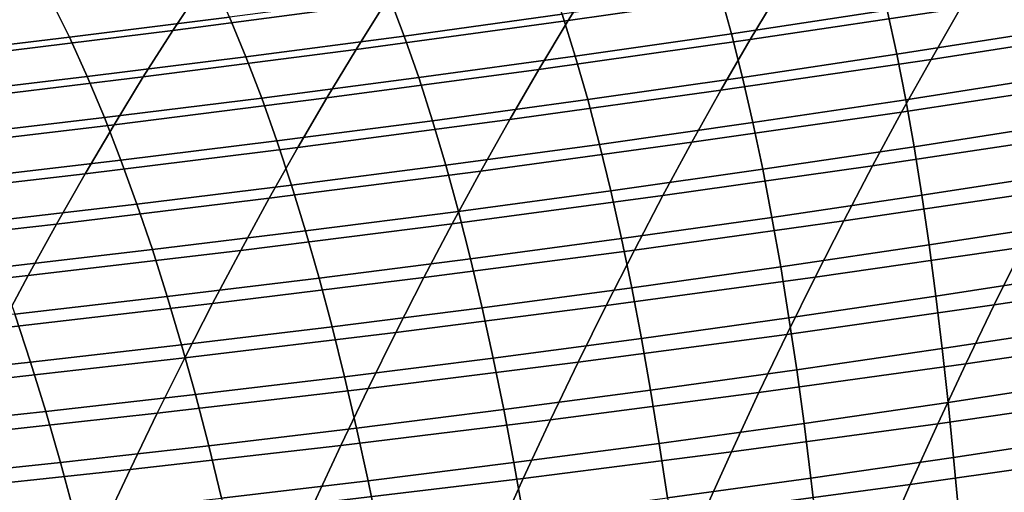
# Model space of a CAD drawing. Header units: metres. Extents: x -248 to 28, y -28 to 28.
# Tile 343 of 507: x -39.99 to -36.41, y 14.66 to 16.38. Entities that reach past the tile are written whole.
import ezdxf

# ---------------------------------------------------------------- set-up
doc = ezdxf.new("R2010")
doc.units = ezdxf.units.M
doc.layers.add('solid_10_061_053_XXX', color=7, linetype='CONTINUOUS')

msp = doc.modelspace()

# ---------------------------------------------------------------- linework, layer by layer
at = {"layer": 'solid_10_061_053_XXX'}
for points in [[(-37.119308, 16.659765, 77.997528), (-37.227276, 16.485249, 77.524879), (-37.996368, 16.374622, 78.119858), (-37.888882, 16.547287, 78.579887)], [(-38.553143, 16.605865, 79.609283), (-38.661057, 16.440228, 79.153183), (-39.435638, 16.338535, 79.717346), (-39.327778, 16.502325, 80.161415)], [(-36.461174, 16.601387, 76.920479), (-36.569283, 16.419868, 76.443871), (-37.334614, 16.305628, 77.061012), (-37.227276, 16.485249, 77.524879)], [(-36.836582, 16.412062, 99.615829), (-36.873951, 16.566454, 99.268188), (-37.445591, 16.480211, 99.324295), (-37.403057, 16.326902, 99.665649)], [(-39.229156, 16.387228, 99.195602), (-39.291531, 16.525808, 98.855576), (-39.878601, 16.451635, 98.946701), (-39.81142, 16.314075, 99.280884)], [(-37.888882, 16.547287, 78.579887), (-37.996368, 16.374622, 78.119858), (-38.768238, 16.269457, 78.70533), (-38.661057, 16.440228, 79.153183)], [(-38.018684, 16.397541, 99.386154), (-38.068722, 16.544062, 99.042313), (-38.648251, 16.463882, 99.116112), (-38.593231, 16.318417, 99.453865)], [(-35.807365, 16.539722, 75.81694), (-35.915905, 16.351284, 75.336494), (-36.676754, 16.233372, 75.976265), (-36.569283, 16.419868, 76.443871)], [(-39.327778, 16.502325, 80.161415), (-39.435638, 16.338535, 79.717346), (-40.212444, 16.242155, 80.272308), (-40.104496, 16.404064, 80.704796)], [(-37.227276, 16.485249, 77.524879), (-37.334614, 16.305628, 77.061012), (-38.103134, 16.196941, 77.668297), (-37.996368, 16.374622, 78.119858)], [(-37.403057, 16.326902, 99.665649), (-37.445591, 16.480211, 99.324295), (-38.018684, 16.397541, 99.386154), (-37.971066, 16.24531, 99.721474)], [(-36.241936, 16.339706, 99.916832), (-36.271648, 16.50082, 99.571899), (-36.836582, 16.412062, 99.615829), (-36.801601, 16.252054, 99.954544)], [(-39.81142, 16.314075, 99.280884), (-39.878601, 16.451635, 98.946701), (-40.466888, 16.380953, 99.043442), (-40.394958, 16.244402, 99.372047)], [(-38.593231, 16.318417, 99.453865), (-38.648251, 16.463882, 99.116112), (-39.229156, 16.387228, 99.195602), (-39.169224, 16.242809, 99.527527)], [(-38.661057, 16.440228, 79.153183), (-38.768238, 16.269457, 78.70533), (-39.542679, 16.169695, 79.281227), (-39.435638, 16.338535, 79.717346)], [(-36.569283, 16.419868, 76.443871), (-36.676754, 16.233372, 75.976265), (-37.441231, 16.121113, 76.60582), (-37.334614, 16.305628, 77.061012)], [(-36.801601, 16.252054, 99.954544), (-36.836582, 16.412062, 99.615829), (-37.403057, 16.326902, 99.665649), (-37.362881, 16.167994, 99.998383)], [(-39.169224, 16.242809, 99.527527), (-39.229156, 16.387228, 99.195602), (-39.81142, 16.314075, 99.280884), (-39.746635, 16.170691, 99.607239)], [(-37.996368, 16.374622, 78.119858), (-38.103134, 16.196941, 77.668297), (-38.874619, 16.09375, 78.265633), (-38.768238, 16.269457, 78.70533)], [(-37.971066, 16.24531, 99.721474), (-38.018684, 16.397541, 99.386154), (-38.593231, 16.318417, 99.453865), (-38.540592, 16.167255, 99.783386)], [(-39.435638, 16.338535, 79.717346), (-39.542679, 16.169695, 79.281227), (-40.319504, 16.075275, 79.847481), (-40.212444, 16.242155, 80.272308)], [(-36.214527, 16.173098, 100.252739), (-36.241936, 16.339706, 99.916832), (-36.801601, 16.252054, 99.954544), (-36.768894, 16.086565, 100.284538)], [(-35.915905, 16.351284, 75.336494), (-36.023796, 16.157991, 74.865288), (-36.783493, 16.042105, 75.517563), (-36.676754, 16.233372, 75.976265)], [(-39.746635, 16.170691, 99.607239), (-39.81142, 16.314075, 99.280884), (-40.394958, 16.244402, 99.372047), (-40.325382, 16.102039, 99.693115)], [(-38.540592, 16.167255, 99.783386), (-38.593231, 16.318417, 99.453865), (-39.169224, 16.242809, 99.527527), (-39.111629, 16.092709, 99.851509)], [(-37.334614, 16.305628, 77.061012), (-37.441231, 16.121113, 76.60582), (-38.209103, 16.014444, 77.225098), (-38.103134, 16.196941, 77.668297)], [(-37.362881, 16.167994, 99.998383), (-37.403057, 16.326902, 99.665649), (-37.971066, 16.24531, 99.721474), (-37.925762, 16.087496, 100.048447)], [(-38.768238, 16.269457, 78.70533), (-38.874619, 16.09375, 78.265633), (-39.648842, 15.995994, 78.852959), (-39.542679, 16.169695, 79.281227)], [(-39.111629, 16.092709, 99.851509), (-39.169224, 16.242809, 99.527527), (-39.746635, 16.170691, 99.607239), (-39.684158, 16.021637, 99.925934)], [(-37.925762, 16.087496, 100.048447), (-37.971066, 16.24531, 99.721474), (-38.540592, 16.167255, 99.783386), (-38.490238, 16.010523, 100.104851)], [(-36.676754, 16.233372, 75.976265), (-36.783493, 16.042105, 75.517563), (-37.547043, 15.931906, 76.159218), (-37.441231, 16.121113, 76.60582)], [(-36.768894, 16.086565, 100.284538), (-36.801601, 16.252054, 99.954544), (-37.362881, 16.167994, 99.998383), (-37.324951, 16.003618, 100.32267)], [(-38.103134, 16.196941, 77.668297), (-38.209103, 16.014444, 77.225098), (-38.980125, 15.913301, 77.833992), (-38.874619, 16.09375, 78.265633)], [(-39.542679, 16.169695, 79.281227), (-39.648842, 15.995994, 78.852959), (-40.42561, 15.903606, 79.430199), (-40.319504, 16.075275, 79.847481)], [(-39.684158, 16.021637, 99.925934), (-39.746635, 16.170691, 99.607239), (-40.325382, 16.102039, 99.693115), (-40.258072, 15.954016, 100.00679)], [(-38.490238, 16.010523, 100.104851), (-38.540592, 16.167255, 99.783386), (-39.111629, 16.092709, 99.851509), (-39.056293, 15.937043, 100.167702)], [(-37.324951, 16.003618, 100.32267), (-37.362881, 16.167994, 99.998383), (-37.925762, 16.087496, 100.048447), (-37.882683, 15.92422, 100.367256)], [(-36.023796, 16.157991, 74.865288), (-36.130932, 15.960065, 74.403221), (-36.889404, 15.846281, 75.06768), (-36.783493, 16.042105, 75.517563)], [(-36.189304, 16.001131, 100.579834), (-36.214527, 16.173098, 100.252739), (-36.768894, 16.086565, 100.284538), (-36.73835, 15.91573, 100.60598)], [(-37.441231, 16.121113, 76.60582), (-37.547043, 15.931906, 76.159218), (-38.314194, 15.827328, 76.790161), (-38.209103, 16.014444, 77.225098)], [(-38.874619, 16.09375, 78.265633), (-38.980125, 15.913301, 77.833992), (-39.75407, 15.817619, 78.432449), (-39.648842, 15.995994, 78.852959)], [(-39.056293, 15.937043, 100.167702), (-39.111629, 16.092709, 99.851509), (-39.684158, 16.021637, 99.925934), (-39.623905, 15.867023, 100.237114)], [(-37.882683, 15.92422, 100.367256), (-37.925762, 16.087496, 100.048447), (-38.490238, 16.010523, 100.104851), (-38.442081, 15.848335, 100.418419)], [(-36.73835, 15.91573, 100.60598), (-36.768894, 16.086565, 100.284538), (-37.324951, 16.003618, 100.32267), (-37.289165, 15.833901, 100.638687)], [(-39.623905, 15.867023, 100.237114), (-39.684158, 16.021637, 99.925934), (-40.258072, 15.954016, 100.00679), (-40.192963, 15.800432, 100.313217)], [(-38.209103, 16.014444, 77.225098), (-38.314194, 15.827328, 76.790161), (-39.084698, 15.7283, 77.410316), (-38.980125, 15.913301, 77.833992)], [(-36.783493, 16.042105, 75.517563), (-36.889404, 15.846281, 75.06768), (-37.651958, 15.738214, 75.721107), (-37.547043, 15.931906, 76.159218)], [(-39.648842, 15.995994, 78.852959), (-39.75407, 15.817619, 78.432449), (-40.53072, 15.727327, 79.020386), (-40.42561, 15.903606, 79.430199)], [(-38.442081, 15.848335, 100.418419), (-38.490238, 16.010523, 100.104851), (-39.056293, 15.937043, 100.167702), (-39.003132, 15.775926, 100.476273)], [(-37.289165, 15.833901, 100.638687), (-37.324951, 16.003618, 100.32267), (-37.882683, 15.92422, 100.367256), (-37.841732, 15.755608, 100.678078)], [(-36.166153, 15.82395, 100.8983), (-36.189304, 16.001131, 100.579834), (-36.73835, 15.91573, 100.60598), (-36.709862, 15.739681, 100.919083)], [(-36.130932, 15.960065, 74.403221), (-36.237202, 15.757718, 73.950218), (-36.994392, 15.646111, 74.626518), (-36.889404, 15.846281, 75.06768)], [(-38.980125, 15.913301, 77.833992), (-39.084698, 15.7283, 77.410316), (-39.858299, 15.634754, 78.019592), (-39.75407, 15.817619, 78.432449)], [(-39.003132, 15.775926, 100.476273), (-39.056293, 15.937043, 100.167702), (-39.623905, 15.867023, 100.237114), (-39.565804, 15.706955, 100.540932)], [(-37.841732, 15.755608, 100.678078), (-37.882683, 15.92422, 100.367256), (-38.442081, 15.848335, 100.418419), (-38.396034, 15.680809, 100.724258)], [(-37.547043, 15.931906, 76.159218), (-37.651958, 15.738214, 75.721107), (-38.418335, 15.635792, 76.363411), (-38.314194, 15.827328, 76.790161)], [(-36.709862, 15.739681, 100.919083), (-36.73835, 15.91573, 100.60598), (-37.289165, 15.833901, 100.638687), (-37.255421, 15.658973, 100.946632)], [(-39.565804, 15.706955, 100.540932), (-39.623905, 15.867023, 100.237114), (-40.192963, 15.800432, 100.313217), (-40.129978, 15.641393, 100.612534)], [(-38.396034, 15.680809, 100.724258), (-38.442081, 15.848335, 100.418419), (-39.003132, 15.775926, 100.476273), (-38.952061, 15.609467, 100.777374)], [(-36.889404, 15.846281, 75.06768), (-36.994392, 15.646111, 74.626518), (-37.755898, 15.540242, 75.291389), (-37.651958, 15.738214, 75.721107)], [(-39.75407, 15.817619, 78.432449), (-39.858299, 15.634754, 78.019592), (-40.634781, 15.546616, 78.61792), (-40.53072, 15.727327, 79.020386)], [(-38.314194, 15.827328, 76.790161), (-38.418335, 15.635792, 76.363411), (-39.188259, 15.53894, 76.994499), (-39.084698, 15.7283, 77.410316)], [(-37.255421, 15.658973, 100.946632), (-37.289165, 15.833901, 100.638687), (-37.841732, 15.755608, 100.678078), (-37.802811, 15.581781, 100.981079)], [(-36.144947, 15.641689, 101.208344), (-36.166153, 15.82395, 100.8983), (-36.709862, 15.739681, 100.919083), (-36.683319, 15.558554, 101.22403)], [(-38.952061, 15.609467, 100.777374), (-39.003132, 15.775926, 100.476273), (-39.565804, 15.706955, 100.540932), (-39.509773, 15.541541, 100.837532)], [(-39.084698, 15.7283, 77.410316), (-39.188259, 15.53894, 76.994499), (-39.961475, 15.447587, 77.614288), (-39.858299, 15.634754, 78.019592)], [(-37.651958, 15.738214, 75.721107), (-37.755898, 15.540242, 75.291389), (-38.521446, 15.440036, 75.944725), (-38.418335, 15.635792, 76.363411)], [(-37.802811, 15.581781, 100.981079), (-37.841732, 15.755608, 100.678078), (-38.396034, 15.680809, 100.724258), (-38.352009, 15.508064, 101.022545)], [(-36.683319, 15.558554, 101.22403), (-36.709862, 15.739681, 100.919083), (-37.255421, 15.658973, 100.946632), (-37.223618, 15.478961, 101.246689)], [(-36.237202, 15.757718, 73.950218), (-36.342506, 15.551169, 73.506165), (-37.098358, 15.441805, 74.193985), (-36.994392, 15.646111, 74.626518)], [(-39.509773, 15.541541, 100.837532), (-39.565804, 15.706955, 100.540932), (-40.129978, 15.641393, 100.612534), (-40.069054, 15.476997, 100.904884)], [(-38.352009, 15.508064, 101.022545), (-38.396034, 15.680809, 100.724258), (-38.952061, 15.609467, 100.777374), (-38.902996, 15.43778, 101.071167)], [(-37.223618, 15.478961, 101.246689), (-37.255421, 15.658973, 100.946632), (-37.802811, 15.581781, 100.981079), (-37.76582, 15.402864, 101.276443)], [(-35.591507, 15.66637, 72.806618), (-35.697372, 15.453541, 72.359879), (-36.446735, 15.340633, 73.070992), (-36.342506, 15.551169, 73.506165)], [(-39.858299, 15.634754, 78.019592), (-39.961475, 15.447587, 77.614288), (-40.73774, 15.36165, 78.222717), (-40.634781, 15.546616, 78.61792)], [(-38.418335, 15.635792, 76.363411), (-38.521446, 15.440036, 75.944725), (-39.290749, 15.345415, 76.586441), (-39.188259, 15.53894, 76.994499)], [(-36.994392, 15.646111, 74.626518), (-37.098358, 15.441805, 74.193985), (-37.858772, 15.338195, 74.869972), (-37.755898, 15.540242, 75.291389)], [(-36.125576, 15.45449, 101.51017), (-36.144947, 15.641689, 101.208344), (-36.683319, 15.558554, 101.22403), (-36.658607, 15.372482, 101.521019)], [(-38.902996, 15.43778, 101.071167), (-38.952061, 15.609467, 100.777374), (-39.509773, 15.541541, 100.837532), (-39.455742, 15.370888, 101.127075)], [(-37.76582, 15.402864, 101.276443), (-37.802811, 15.581781, 100.981079), (-38.352009, 15.508064, 101.022545), (-38.309906, 15.330218, 101.313446)], [(-36.658607, 15.372482, 101.521019), (-36.683319, 15.558554, 101.22403), (-37.223618, 15.478961, 101.246689), (-37.193645, 15.293994, 101.539032)], [(-36.342506, 15.551169, 73.506165), (-36.446735, 15.340633, 73.070992), (-37.201214, 15.233574, 73.769981), (-37.098358, 15.441805, 74.193985)], [(-39.455742, 15.370888, 101.127075), (-39.509773, 15.541541, 100.837532), (-40.069054, 15.476997, 100.904884), (-40.010113, 15.307349, 101.190414)], [(-39.188259, 15.53894, 76.994499), (-39.290749, 15.345415, 76.586441), (-40.06353, 15.256301, 77.216446), (-39.961475, 15.447587, 77.614288)], [(-37.755898, 15.540242, 75.291389), (-37.858772, 15.338195, 74.869972), (-38.623451, 15.240259, 75.534027), (-38.521446, 15.440036, 75.944725)], [(-38.309906, 15.330218, 101.313446), (-38.352009, 15.508064, 101.022545), (-38.902996, 15.43778, 101.071167), (-38.855858, 15.260979, 101.357819)], [(-37.193645, 15.293994, 101.539032), (-37.223618, 15.478961, 101.246689), (-37.76582, 15.402864, 101.276443), (-37.730663, 15.218979, 101.564354)], [(-39.961475, 15.447587, 77.614288), (-40.06353, 15.256301, 77.216446), (-40.839546, 15.172608, 77.834679), (-40.73774, 15.36165, 78.222717)], [(-37.098358, 15.441805, 74.193985), (-37.201214, 15.233574, 73.769981), (-37.960495, 15.132278, 74.456757), (-37.858772, 15.338195, 74.869972)], [(-36.107918, 15.262491, 101.803978), (-36.125576, 15.45449, 101.51017), (-36.658607, 15.372482, 101.521019), (-36.635616, 15.181599, 101.810234)], [(-35.697372, 15.453541, 72.359879), (-35.80209, 15.236876, 71.922272), (-36.549782, 15.126328, 72.644592), (-36.446735, 15.340633, 73.070992)], [(-38.855858, 15.260979, 101.357819), (-38.902996, 15.43778, 101.071167), (-39.455742, 15.370888, 101.127075), (-39.403629, 15.195103, 101.409714)], [(-38.521446, 15.440036, 75.944725), (-38.623451, 15.240259, 75.534027), (-39.392094, 15.147916, 76.186058), (-39.290749, 15.345415, 76.586441)], [(-39.403629, 15.195103, 101.409714), (-39.455742, 15.370888, 101.127075), (-40.010113, 15.307349, 101.190414), (-39.953091, 15.13255, 101.469269)], [(-37.730663, 15.218979, 101.564354), (-37.76582, 15.402864, 101.276443), (-38.309906, 15.330218, 101.313446), (-38.269646, 15.147388, 101.597122)], [(-36.635616, 15.181599, 101.810234), (-36.658607, 15.372482, 101.521019), (-37.193645, 15.293994, 101.539032), (-37.165401, 15.104202, 101.823845)], [(-39.290749, 15.345415, 76.586441), (-39.392094, 15.147916, 76.186058), (-40.164413, 15.061082, 76.825966), (-40.06353, 15.256301, 77.216446)], [(-37.858772, 15.338195, 74.869972), (-37.960495, 15.132278, 74.456757), (-38.72427, 15.03666, 75.13121), (-38.623451, 15.240259, 75.534027)], [(-36.446735, 15.340633, 73.070992), (-36.549782, 15.126328, 72.644592), (-37.302856, 15.02163, 73.354424), (-37.201214, 15.233574, 73.769981)], [(-39.953091, 15.13255, 101.469269), (-40.010113, 15.307349, 101.190414), (-40.565948, 15.247131, 101.261337), (-40.504063, 15.073284, 101.536652)], [(-38.269646, 15.147388, 101.597122), (-38.309906, 15.330218, 101.313446), (-38.855858, 15.260979, 101.357819), (-38.810558, 15.079175, 101.637489)], [(-37.165401, 15.104202, 101.823845), (-37.193645, 15.293994, 101.539032), (-37.730663, 15.218979, 101.564354), (-37.69725, 15.03025, 101.844971)], [(-36.091858, 15.065831, 102.089966), (-36.107918, 15.262491, 101.803978), (-36.635616, 15.181599, 101.810234), (-36.614239, 14.986038, 102.091873)], [(-38.623451, 15.240259, 75.534027), (-38.72427, 15.03666, 75.13121), (-39.492226, 14.946635, 75.793236), (-39.392094, 15.147916, 76.186058)], [(-38.810558, 15.079175, 101.637489), (-38.855858, 15.260979, 101.357819), (-39.403629, 15.195103, 101.409714), (-39.353359, 15.014294, 101.685585)], [(-37.201214, 15.233574, 73.769981), (-37.302856, 15.02163, 73.354424), (-38.060982, 14.922697, 74.051651), (-37.960495, 15.132278, 74.456757)], [(-35.80209, 15.236876, 71.922272), (-35.905548, 15.016597, 71.493698), (-36.651546, 14.908466, 72.226891), (-36.549782, 15.126328, 72.644592)], [(-39.353359, 15.014294, 101.685585), (-39.403629, 15.195103, 101.409714), (-39.953091, 15.13255, 101.469269), (-39.897911, 14.952702, 101.741585)], [(-37.69725, 15.03025, 101.844971), (-37.730663, 15.218979, 101.564354), (-38.269646, 15.147388, 101.597122), (-38.231129, 14.959693, 101.873749)], [(-36.614239, 14.986038, 102.091873), (-36.635616, 15.181599, 101.810234), (-37.165401, 15.104202, 101.823845), (-37.13879, 14.909712, 102.101326)], [(-39.897911, 14.952702, 101.741585), (-39.953091, 15.13255, 101.469269), (-40.504063, 15.073284, 101.536652), (-40.444027, 14.894361, 101.805649)], [(-39.392094, 15.147916, 76.186058), (-39.492226, 14.946635, 75.793236), (-40.264057, 14.862116, 76.442749), (-40.164413, 15.061082, 76.825966)], [(-37.960495, 15.132278, 74.456757), (-38.060982, 14.922697, 74.051651), (-38.82383, 14.829438, 74.736176), (-38.72427, 15.03666, 75.13121)], [(-38.231129, 14.959693, 101.873749), (-38.269646, 15.147388, 101.597122), (-38.810558, 15.079175, 101.637489), (-38.767014, 14.892482, 101.910324)], [(-36.549782, 15.126328, 72.644592), (-36.651546, 14.908466, 72.226891), (-37.403191, 14.806183, 72.947212), (-37.302856, 15.02163, 73.354424)], [(-37.13879, 14.909712, 102.101326), (-37.165401, 15.104202, 101.823845), (-37.69725, 15.03025, 101.844971), (-37.665478, 14.8368, 102.118477)], [(-38.767014, 14.892482, 101.910324), (-38.810558, 15.079175, 101.637489), (-39.353359, 15.014294, 101.685585), (-39.304859, 14.828567, 101.954857)], [(-36.077301, 14.8646, 102.368332), (-36.091858, 15.065831, 102.089966), (-36.614239, 14.986038, 102.091873), (-36.594387, 14.785888, 102.366127)], [(-39.304859, 14.828567, 101.954857), (-39.353359, 15.014294, 101.685585), (-39.897911, 14.952702, 101.741585), (-39.844509, 14.767906, 102.007515)], [(-38.72427, 15.03666, 75.13121), (-38.82383, 14.829438, 74.736176), (-39.59108, 14.741766, 75.40789), (-39.492226, 14.946635, 75.793236)], [(-37.665478, 14.8368, 102.118477), (-37.69725, 15.03025, 101.844971), (-38.231129, 14.959693, 101.873749), (-38.194275, 14.76725, 102.143486)], [(-37.302856, 15.02163, 73.354424), (-37.403191, 14.806183, 72.947212), (-38.160141, 14.709656, 73.654564), (-38.060982, 14.922697, 74.051651)], [(-35.905548, 15.016597, 71.493698), (-36.007664, 14.79289, 71.074066), (-36.751949, 14.687233, 71.817772), (-36.651546, 14.908466, 72.226891)], [(-36.594387, 14.785888, 102.366127), (-36.614239, 14.986038, 102.091873), (-37.13879, 14.909712, 102.101326), (-37.11372, 14.710608, 102.371643)], [(-39.844509, 14.767906, 102.007515), (-39.897911, 14.952702, 101.741585), (-40.444027, 14.894361, 101.805649), (-40.385777, 14.710459, 102.068466)], [(-39.492226, 14.946635, 75.793236), (-39.59108, 14.741766, 75.40789), (-40.362408, 14.659589, 76.066696), (-40.264057, 14.862116, 76.442749)], [(-38.194275, 14.76725, 102.143486), (-38.231129, 14.959693, 101.873749), (-38.767014, 14.892482, 101.910324), (-38.725147, 14.70101, 102.176498)], [(-38.060982, 14.922697, 74.051651), (-38.160141, 14.709656, 73.654564), (-38.922054, 14.618792, 74.348839), (-38.82383, 14.829438, 74.736176)], [(-37.11372, 14.710608, 102.371643), (-37.13879, 14.909712, 102.101326), (-37.665478, 14.8368, 102.118477), (-37.635273, 14.63871, 102.385048)], [(-36.651546, 14.908466, 72.226891), (-36.751949, 14.687233, 71.817772), (-37.502155, 14.587409, 72.548256), (-37.403191, 14.806183, 72.947212)], [(-38.725147, 14.70101, 102.176498), (-38.767014, 14.892482, 101.910324), (-39.304859, 14.828567, 101.954857), (-39.258045, 14.63803, 102.217674)], [(-37.635273, 14.63871, 102.385048), (-37.665478, 14.8368, 102.118477), (-38.194275, 14.76725, 102.143486), (-38.159008, 14.570137, 102.406494)], [(-36.064205, 14.658794, 102.639267), (-36.077301, 14.8646, 102.368332), (-36.594387, 14.785888, 102.366127), (-36.576015, 14.581143, 102.633171)], [(-39.258045, 14.63803, 102.217674), (-39.304859, 14.828567, 101.954857), (-39.844509, 14.767906, 102.007515), (-39.792812, 14.578265, 102.267189)], [(-38.82383, 14.829438, 74.736176), (-38.922054, 14.618792, 74.348839), (-39.688587, 14.5335, 75.029915), (-39.59108, 14.741766, 75.40789)], [(-37.403191, 14.806183, 72.947212), (-37.502155, 14.587409, 72.548256), (-38.257923, 14.493325, 73.265396), (-38.160141, 14.709656, 73.654564)], [(-39.792812, 14.578265, 102.267189), (-39.844509, 14.767906, 102.007515), (-40.385777, 14.710459, 102.068466), (-40.329243, 14.521672, 102.325226)], [(-38.159008, 14.570137, 102.406494), (-38.194275, 14.76725, 102.143486), (-38.725147, 14.70101, 102.176498), (-38.684887, 14.504836, 102.43615)], [(-36.576015, 14.581143, 102.633171), (-36.594387, 14.785888, 102.366127), (-37.11372, 14.710608, 102.371643), (-37.090157, 14.506889, 102.634972)], [(-36.007664, 14.79289, 71.074066), (-36.10841, 14.565899, 70.663277), (-36.850975, 14.462763, 71.417152), (-36.751949, 14.687233, 71.817772)], [(-39.59108, 14.741766, 75.40789), (-39.688587, 14.5335, 75.029915), (-40.459404, 14.453686, 75.697701), (-40.362408, 14.659589, 76.066696)], [(-38.684887, 14.504836, 102.43615), (-38.725147, 14.70101, 102.176498), (-39.258045, 14.63803, 102.217674), (-39.21286, 14.442755, 102.474174)], [(-38.160141, 14.709656, 73.654564), (-38.257923, 14.493325, 73.265396), (-39.01889, 14.404884, 73.969086), (-38.922054, 14.618792, 74.348839)], [(-37.090157, 14.506889, 102.634972), (-37.11372, 14.710608, 102.371643), (-37.635273, 14.63871, 102.385048), (-37.606598, 14.435978, 102.644836)], [(-36.751949, 14.687233, 71.817772), (-36.850975, 14.462763, 71.417152), (-37.599731, 14.365438, 72.157448), (-37.502155, 14.587409, 72.548256)]]:
    msp.add_3dface(points, dxfattribs=at)

doc.saveas('drawing.dxf')
